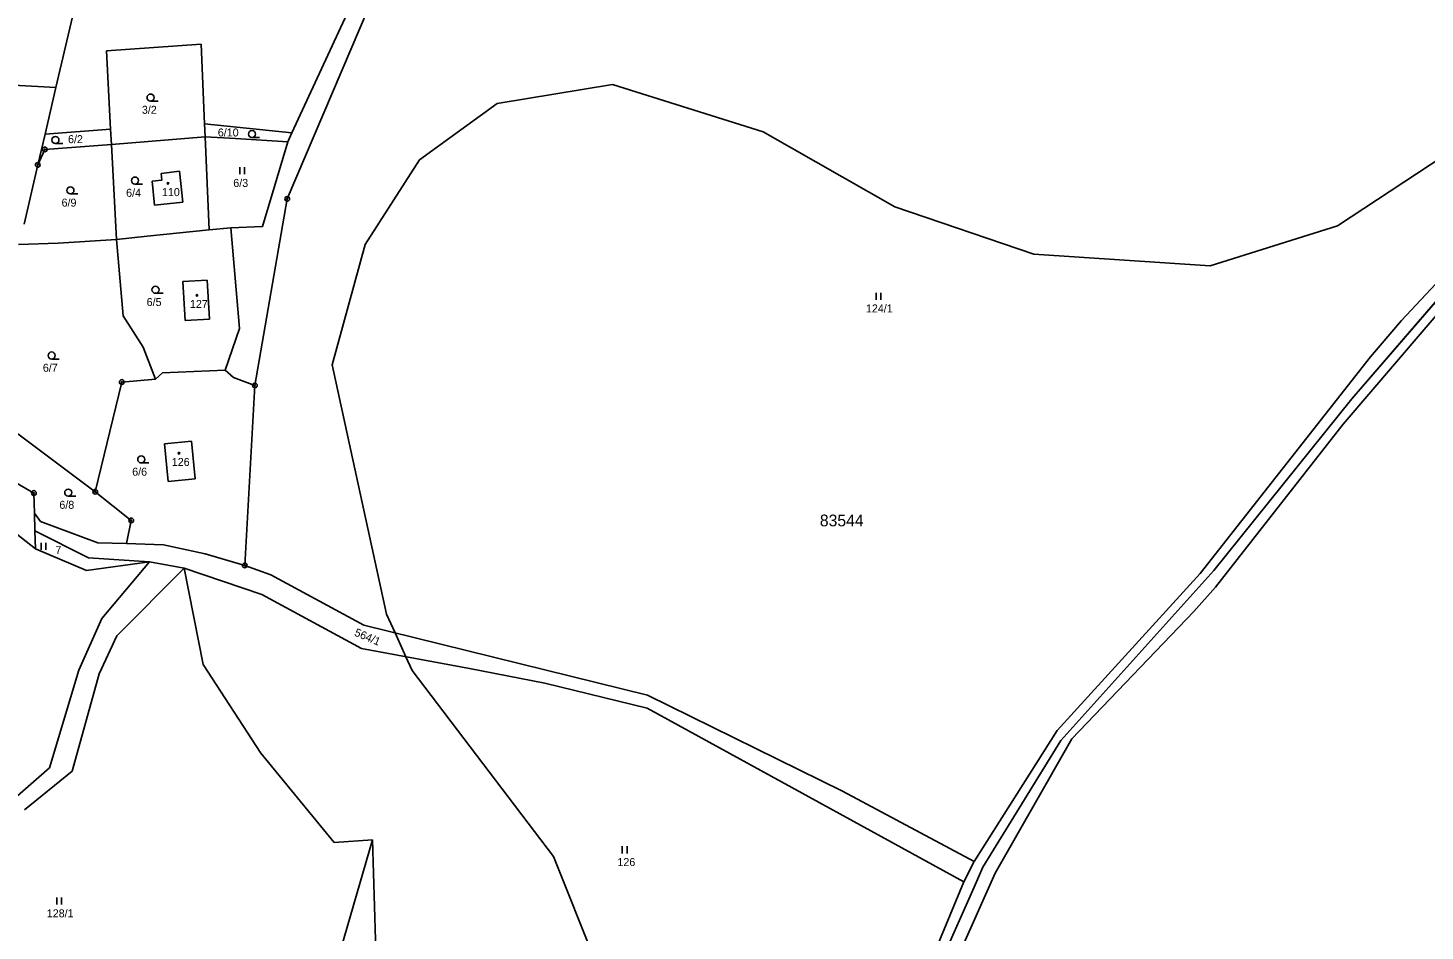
# Model space of a CAD drawing. Extents: x -547623 to -538651, y -1096714 to -1086522.
# Drawn here: x -544678.6 to -544381.9, y -1094754.3 to -1094562.5 of the extents above; entities that cross this region are included whole.
import ezdxf

# ---------------------------------------------------------------- set-up
doc = ezdxf.new("R2010")
doc.units = 0
for name, color, linetype in [('Vrstva 1', 7, 'Continuous'), ('Vrstva 25', 7, 'Continuous'), ('Vrstva 41', 7, 'Continuous'), ('Vrstva 52', 7, 'Continuous'), ('Vrstva 53', 7, 'Continuous'), ('Vrstva 83', 7, 'Continuous'), ('Vrstva 86', 7, 'Continuous'), ('Vrstva 90', 7, 'Continuous'), ('Vrstva 92', 7, 'Continuous')]:
    doc.layers.add(name, color=color, linetype=linetype)

msp = doc.modelspace()

# ---------------------------------------------------------------- linework, layer by layer
at = {"layer": 'Vrstva 1'}
for points in [[(-544623.57, -1094598.79), (-544604.3, -1094553.52)], [(-544622.59, -1094584.75), (-544607.73, -1094552.57)], [(-544672.7, -1094575.08), (-544668.91, -1094558.89)], [(-544661.97, -1094567.36), (-544641.87, -1094565.9)], [(-544661.08, -1094583.97), (-544661.97, -1094567.36)], [(-544641.87, -1094565.9), (-544641.12, -1094582.85)], [(-544708.79, -1094573.1), (-544672.7, -1094575.08)], [(-544675.02, -1094585.01), (-544672.7, -1094575.08)], [(-544622.59, -1094584.75), (-544641.12, -1094582.85)], [(-544641.12, -1094582.85), (-544641, -1094585.61)], [(-544676.55, -1094591.57), (-544675.02, -1094585.01)], [(-544675.02, -1094585.01), (-544661.08, -1094583.97)], [(-544660.91, -1094587.25), (-544661.08, -1094583.97)], [(-544660.91, -1094587.25), (-544641, -1094585.61)], [(-544641, -1094585.61), (-544640.13, -1094605.33)], [(-544634.57, -1094585.95), (-544641, -1094585.61)], [(-544623.42, -1094586.68), (-544634.57, -1094585.95)], [(-544623.42, -1094586.68), (-544622.59, -1094584.75)], [(-544676.55, -1094591.57), (-544675.08, -1094588.28)], [(-544675.08, -1094588.28), (-544660.91, -1094587.25)], [(-544659.84, -1094607.39), (-544660.91, -1094587.25)], [(-544628.79, -1094604.64), (-544623.42, -1094586.68)], [(-544679.43, -1094604.18), (-544676.55, -1094591.57)], [(-544652.27, -1094595.04), (-544650.19, -1094594.82)], [(-544651.74, -1094600.11), (-544652.27, -1094595.04)], [(-544650.34, -1094593.35), (-544646.42, -1094592.87)], [(-544650.19, -1094594.82), (-544650.34, -1094593.35)], [(-544646.42, -1094592.87), (-544645.73, -1094599.48)], [(-544645.73, -1094599.48), (-544651.74, -1094600.11)], [(-544630.42, -1094638.42), (-544623.57, -1094598.79)], [(-544364.09, -1094600.28), (-544386.87, -1094624.61)], [(-544653.31, -1094606.71), (-544659.84, -1094607.39)], [(-544640.13, -1094605.33), (-544653.31, -1094606.71)], [(-544635.52, -1094604.96), (-544640.13, -1094605.33)], [(-544635.52, -1094604.96), (-544628.79, -1094604.64)], [(-544633.74, -1094626.29), (-544635.52, -1094604.96)], [(-544680.66, -1094608.45), (-544672.24, -1094608.18)], [(-544672.24, -1094608.18), (-544659.84, -1094607.39)], [(-544659.84, -1094607.39), (-544658.39, -1094623.59)], [(-544645.72, -1094616.34), (-544640.54, -1094616.04)], [(-544640.54, -1094616.04), (-544640.07, -1094624.34)], [(-544371.18, -1094613.81), (-544399.29, -1094646.62)], [(-544645.24, -1094624.64), (-544645.72, -1094616.34)], [(-544658.39, -1094623.59), (-544654.16, -1094630.27)], [(-544640.07, -1094624.34), (-544645.24, -1094624.64)], [(-544386.87, -1094624.61), (-544393.48, -1094632.32)], [(-544636.77, -1094635.13), (-544633.74, -1094626.29)], [(-544654.16, -1094630.27), (-544651.57, -1094637.1)], [(-544393.48, -1094632.32), (-544429.65, -1094678.36)], [(-544651.57, -1094637.1), (-544650.04, -1094635.75)], [(-544650.04, -1094635.75), (-544636.77, -1094635.13)], [(-544636.77, -1094635.13), (-544634.96, -1094636.7)], [(-544630.42, -1094638.42), (-544634.96, -1094636.7)], [(-544664.34, -1094660.98), (-544658.71, -1094637.68)], [(-544658.71, -1094637.68), (-544651.57, -1094637.1)], [(-544632.6, -1094676.65), (-544630.42, -1094638.42)], [(-544664.34, -1094660.98), (-544690.77, -1094641.26)], [(-544399.29, -1094646.62), (-544426.37, -1094681.28)], [(-544643.91, -1094650.25), (-544649.63, -1094650.83)], [(-544649.63, -1094650.83), (-544648.88, -1094658.82)], [(-544643.09, -1094658.27), (-544643.91, -1094650.25)], [(-544682.14, -1094658.52), (-544677.38, -1094661.26)], [(-544648.88, -1094658.82), (-544643.09, -1094658.27)], [(-544677.38, -1094661.26), (-544677.26, -1094665.57)], [(-544656.71, -1094667.07), (-544664.34, -1094660.98)], [(-544677.04, -1094673.13), (-544689.01, -1094663.8)], [(-544675.96, -1094667.34), (-544677.26, -1094665.57)], [(-544677.26, -1094665.57), (-544677.15, -1094669.3)], [(-544665.76, -1094675.03), (-544677.15, -1094669.3)], [(-544677.15, -1094669.3), (-544677.04, -1094673.13)], [(-544663.8, -1094671.83), (-544675.96, -1094667.34)], [(-544656.71, -1094667.07), (-544657.74, -1094672.01)], [(-544657.74, -1094672.01), (-544663.8, -1094671.83)], [(-544649.87, -1094672.24), (-544657.74, -1094672.01)], [(-544641, -1094674.15), (-544649.87, -1094672.24)], [(-544677.04, -1094673.13), (-544666.19, -1094677.69)], [(-544665.76, -1094675.03), (-544652.82, -1094675.89)], [(-544632.6, -1094676.65), (-544641, -1094674.15)], [(-544666.19, -1094677.69), (-544652.82, -1094675.89)], [(-544652.82, -1094675.89), (-544662.92, -1094687.93)], [(-544659.77, -1094691.62), (-544645.49, -1094677.24)], [(-544652.82, -1094675.89), (-544645.49, -1094677.24)], [(-544641.4, -1094697.71), (-544645.49, -1094677.24)], [(-544645.49, -1094677.24), (-544628.95, -1094682.83)], [(-544627.06, -1094678.67), (-544632.6, -1094676.65)], [(-544429.65, -1094678.36), (-544459.99, -1094711.71)], [(-544607.33, -1094689.35), (-544627.06, -1094678.67)], [(-544426.37, -1094681.28), (-544430.99, -1094686.41)], [(-544628.95, -1094682.83), (-544607.81, -1094694.29)], [(-544430.99, -1094686.41), (-544456.91, -1094713.5)], [(-544662.92, -1094687.93), (-544667.85, -1094698.9)], [(-544547.03, -1094704.17), (-544607.33, -1094689.35)], [(-544663.51, -1094699.7), (-544659.77, -1094691.62)], [(-544607.81, -1094694.29), (-544584.88, -1094698.51)], [(-544667.85, -1094698.9), (-544674.08, -1094719.64)], [(-544629.19, -1094716.56), (-544641.4, -1094697.71)], [(-544584.88, -1094698.51), (-544568.82, -1094701.67)], [(-544669.23, -1094720.37), (-544663.51, -1094699.7)], [(-544568.82, -1094701.67), (-544547.09, -1094706.99)], [(-544505.65, -1094724.57), (-544547.03, -1094704.17)], [(-544547.09, -1094706.99), (-544479.84, -1094743.89)], [(-544459.99, -1094711.71), (-544477.63, -1094739.54)], [(-544456.91, -1094713.5), (-544473.18, -1094742.01)], [(-544613.6, -1094735.51), (-544629.19, -1094716.56)], [(-544674.08, -1094719.64), (-544680.84, -1094725.62)], [(-544679.4, -1094728.58), (-544669.23, -1094720.37)], [(-544477.63, -1094739.54), (-544505.65, -1094724.57)], [(-544605.45, -1094734.92), (-544613.6, -1094735.51)], [(-544613.51, -1094762.78), (-544605.45, -1094734.92)], [(-544605.45, -1094734.92), (-544604.6, -1094763.29)], [(-544479.84, -1094743.89), (-544477.63, -1094739.54)], [(-544473.18, -1094742.01), (-544483.88, -1094766.04)], [(-544479.84, -1094743.89), (-544488.56, -1094764.89)]]:
    msp.add_lwpolyline(points, dxfattribs=at)
at = {"layer": 'Vrstva 25'}
for p, q in [((-544652.6, -1094578), (-544651, -1094578)), ((-544631.06, -1094585.76), (-544629.46, -1094585.76)), ((-544672.8, -1094587.02), (-544671.2, -1094587.02)), ((-544633.65, -1094593.54), (-544633.65, -1094592.04)), ((-544632.65, -1094593.54), (-544632.65, -1094592.04)), ((-544669.62, -1094597.72), (-544668.02, -1094597.72)), ((-544655.91, -1094595.63), (-544654.31, -1094595.63)), ((-544651.55, -1094618.84), (-544649.95, -1094618.84)), ((-544498.5, -1094620.2), (-544498.5, -1094618.7)), ((-544497.5, -1094620.2), (-544497.5, -1094618.7)), ((-544673.6, -1094632.8), (-544672, -1094632.8)), ((-544654.58, -1094654.88), (-544652.98, -1094654.88)), ((-544670.09, -1094661.92), (-544668.49, -1094661.92)), ((-544675.85, -1094673.35), (-544675.85, -1094671.85)), ((-544674.85, -1094673.35), (-544674.85, -1094671.85)), ((-544552.39, -1094737.81), (-544552.39, -1094736.31)), ((-544551.39, -1094737.81), (-544551.39, -1094736.31)), ((-544672.5, -1094748.7), (-544672.5, -1094747.2)), ((-544671.5, -1094748.7), (-544671.5, -1094747.2))]:
    msp.add_line(p, q, dxfattribs=at)
for centre, radius in [((-544652.6, -1094577.25), 0.75), ((-544672.8, -1094586.27), 0.75), ((-544631.06, -1094585.01), 0.75), ((-544655.91, -1094594.88), 0.75), ((-544648.89, -1094595.49), 0.175), ((-544669.62, -1094596.97), 0.75), ((-544651.55, -1094618.09), 0.75), ((-544642.73, -1094619.25), 0.175), ((-544673.6, -1094632.05), 0.75), ((-544654.58, -1094654.13), 0.75), ((-544646.55, -1094652.81), 0.175), ((-544670.09, -1094661.17), 0.75)]:
    msp.add_circle(centre, radius, dxfattribs=at)
at = {"layer": 'Vrstva 41'}
for p, q in [((-544373.06, -1094613.03), (-544397.44, -1094641.23)), ((-544373.06, -1094613.03), (-544397.44, -1094641.23)), ((-544397.44, -1094641.23), (-544426.74, -1094677.75)), ((-544397.44, -1094641.23), (-544426.74, -1094677.75)), ((-544426.74, -1094677.75), (-544459.21, -1094713.82)), ((-544426.74, -1094677.75), (-544459.21, -1094713.82)), ((-544459.21, -1094713.82), (-544475.79, -1094740.74)), ((-544459.21, -1094713.82), (-544475.79, -1094740.74))]:
    msp.add_line(p, q, dxfattribs=at)
for points in [[(-544475.79, -1094740.74), (-544477.63, -1094744.96)], [(-544475.79, -1094740.74), (-544477.63, -1094744.96)], [(-544477.63, -1094744.96), (-544486.45, -1094764.78)], [(-544477.63, -1094744.96), (-544486.45, -1094764.78)]]:
    msp.add_lwpolyline(points, dxfattribs=at)
at = {"layer": 'Vrstva 52'}
for points in [[(-544507.11, -1094826.06), (-544507.22, -1094822.54), (-544508.77, -1094807.58), (-544504.91, -1094796.33), (-544486.45, -1094764.78), (-544477.63, -1094744.96), (-544475.79, -1094740.74), (-544459.21, -1094713.82), (-544426.74, -1094677.75), (-544397.44, -1094641.23), (-544373.06, -1094613.03), (-544350.35, -1094590.41), (-544322.47, -1094568.79), (-544323.9, -1094566.48), (-544312.38, -1094557.25), (-544328.81, -1094529)], [(-544507.11, -1094826.06), (-544509.42, -1094822.71), (-544512, -1094819), (-544535, -1094801), (-544549, -1094783.5), (-544567, -1094738.5), (-544597, -1094699), (-544598.36, -1094696.03), (-544600.67, -1094690.99), (-544602.5, -1094687), (-544614, -1094634), (-544607, -1094608.5), (-544595.5, -1094590.5), (-544579, -1094578.5), (-544554.5, -1094574.5), (-544522.5, -1094584.5), (-544494.5, -1094600.5), (-544465, -1094610.5), (-544427.5, -1094613), (-544400.5, -1094604.5), (-544364, -1094580.5)], [(-544350.35, -1094590.41), (-544373.06, -1094613.03), (-544397.44, -1094641.23), (-544426.74, -1094677.75), (-544459.21, -1094713.82), (-544475.79, -1094740.74), (-544477.63, -1094744.96), (-544486.45, -1094764.78), (-544504.91, -1094796.33), (-544508.77, -1094807.58), (-544507.22, -1094822.54), (-544507.11, -1094826.06)]]:
    msp.add_lwpolyline(points, dxfattribs=at)
at = {"layer": 'Vrstva 83'}
for centre, radius in [((-544675.08, -1094588.28), 0.5), ((-544675.08, -1094588.28), 0.1), ((-544676.55, -1094591.57), 0.5), ((-544676.55, -1094591.57), 0.1), ((-544623.57, -1094598.79), 0.5), ((-544623.57, -1094598.79), 0.1), ((-544658.71, -1094637.68), 0.5), ((-544658.71, -1094637.68), 0.1), ((-544630.42, -1094638.42), 0.5), ((-544630.42, -1094638.42), 0.1), ((-544664.34, -1094660.98), 0.5), ((-544677.38, -1094661.26), 0.5), ((-544677.38, -1094661.26), 0.1), ((-544664.34, -1094660.98), 0.1), ((-544656.71, -1094667.07), 0.5), ((-544656.71, -1094667.07), 0.1), ((-544632.6, -1094676.65), 0.5), ((-544632.6, -1094676.65), 0.1)]:
    msp.add_circle(centre, radius, dxfattribs=at)
at = {"layer": 'Vrstva 90'}
for points in [[(-544652.27, -1094595.04), (-544650.19, -1094594.82)], [(-544651.74, -1094600.11), (-544652.27, -1094595.04)], [(-544650.34, -1094593.35), (-544646.42, -1094592.87)], [(-544650.19, -1094594.82), (-544650.34, -1094593.35)], [(-544646.42, -1094592.87), (-544645.73, -1094599.48)], [(-544645.73, -1094599.48), (-544651.74, -1094600.11)], [(-544645.72, -1094616.34), (-544640.54, -1094616.04)], [(-544640.54, -1094616.04), (-544640.07, -1094624.34)], [(-544645.24, -1094624.64), (-544645.72, -1094616.34)], [(-544640.07, -1094624.34), (-544645.24, -1094624.64)], [(-544643.91, -1094650.25), (-544649.63, -1094650.83)], [(-544649.63, -1094650.83), (-544648.88, -1094658.82)], [(-544643.09, -1094658.27), (-544643.91, -1094650.25)], [(-544648.88, -1094658.82), (-544643.09, -1094658.27)]]:
    msp.add_lwpolyline(points, dxfattribs=at)

# ---------------------------------------------------------------- texts
at = {"layer": 'Vrstva 53'}
msp.add_text('83544', height=2.5, dxfattribs=at).set_placement((-544510.43, -1094668.34))
at = {"layer": 'Vrstva 86'}
for s, p in [('3/2', (-544654.44, -1094580.7)), ('6/2', (-544670.13, -1094586.94)), ('6/10', (-544638.31, -1094585.52)), ('6/3', (-544635.03, -1094596.24)), ('6/4', (-544657.79, -1094598.33)), ('6/9', (-544671.5, -1094600.42)), ('6/5', (-544653.43, -1094621.54)), ('124/1', (-544500.64, -1094622.9)), ('6/7', (-544675.48, -1094635.5)), ('6/6', (-544656.5, -1094657.58)), ('6/8', (-544671.97, -1094664.62)), ('7', (-544672.81, -1094674.2)), ('126', (-544553.43, -1094740.51)), ('128/1', (-544674.64, -1094751.4))]:
    msp.add_text(s, height=1.7, dxfattribs=at).set_placement(p)
msp.add_text('564/1', height=1.7, rotation=336.9059, dxfattribs=at).set_placement((-544609.45, -1094691.5))
at = {"layer": 'Vrstva 92'}
for s, p in [('110', (-544650.18, -1094598.19)), ('127', (-544644.23, -1094621.95)), ('126', (-544648.09, -1094655.51))]:
    msp.add_text(s, height=1.7, dxfattribs=at).set_placement(p)

doc.saveas('drawing.dxf')
